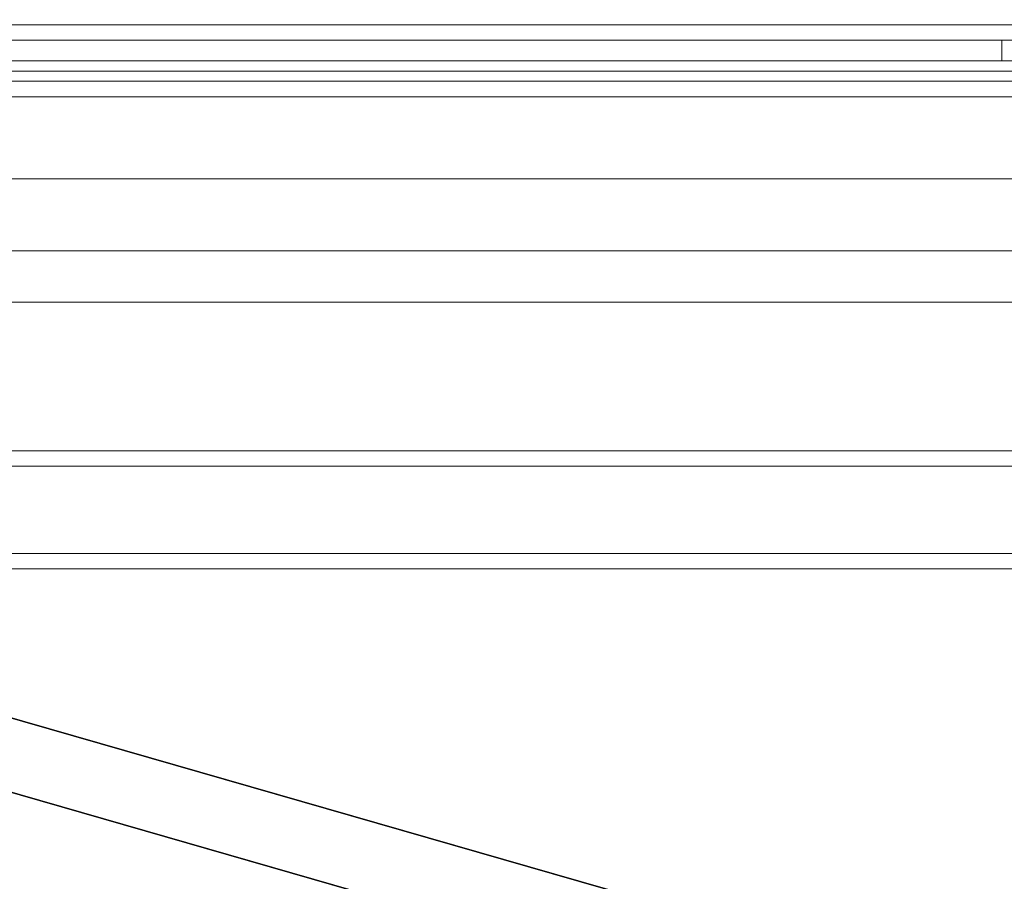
# Model space of a CAD drawing. Header units: millimetres. Extents: x -2233 to 61924, y -68080 to 6847.
# Tile 749 of 1022: x 24708 to 24900, y 1127 to 1295. Entities that reach past the tile are written whole.
import ezdxf

# ---------------------------------------------------------------- set-up
doc = ezdxf.new("R2010")
doc.units = ezdxf.units.MM
for name, color, linetype, lineweight in [('COTAS_P', 1, 'Continuous', 0), ('lateral_briquetadora', 7, 'Continuous', 0), ('lateral_C05', 7, 'Continuous', 0), ('lateral_C10', 7, 'Continuous', 0)]:
    doc.layers.add(name, color=color, linetype=linetype, lineweight=lineweight)
doc.dimstyles.new('R19_100', dxfattribs={"dimtxt": 250, "dimasz": 150, "dimexe": 150, "dimexo": 80, "dimgap": 100, "dimtad": 1, "dimtih": 1, "dimtoh": 1, "dimdsep": 46, "dimcen": 0.09, "dimadec": 0, "dimazin": 0, "dimtfac": 1, "dimtdec": 4, "dimtofl": 0, "dimtmove": 0, "dimatfit": 3, "dimfxl": 1, "dimtolj": 1, "dimtzin": 0, "dimarcsym": 0})

# ---------------------------------------------------------------- blocks, each defined once
blk = doc.blocks.new('DIM_R27_6')
at = {"layer": 'COTAS_P'}
for p, q in [((24580.07, 3250), (24980.07, 3250)), ((24980.07, 3250), (24935.07, 3100)), ((24980.07, 0), (24980.07, 3250)), ((24980.07, 3250), (25025.07, 3100)), ((24980.07, 0), (24935.07, 150)), ((24980.07, 0), (25025.07, 150)), ((24580.07, 0), (24980.07, 0))]:
    blk.add_line(p, q, dxfattribs=at)
blk.add_text('3250 P', height=250, rotation=90, dxfattribs=at).set_placement((24880.07, 1625))
blk = doc.blocks.new('DIM_R27_7')
at = {"layer": 'COTAS_P'}
for p, q in [((24250.07, 2141), (24400.07, 2186)), ((26750.07, 2141), (26600.07, 2186)), ((24250.07, 1241), (24250.07, 2141)), ((24250.07, 2141), (26750.07, 2141)), ((24250.07, 2141), (24400.07, 2096)), ((26750.07, 2141), (26600.07, 2096)), ((26750.07, 1241), (26750.07, 2141))]:
    blk.add_line(p, q, dxfattribs=at)
blk.add_text('2500 P', height=250, dxfattribs=at).set_placement((25500.07, 2241))

msp = doc.modelspace()

# ---------------------------------------------------------------- linework, layer by layer
at = {"layer": 'lateral_briquetadora'}
for p, q in [((24570.067, 1285), (25130.067, 1285)), ((23750.067, 1264), (25950.067, 1264)), ((24980.067, 1264), (24000.067, 1264)), ((24150.067, 1264), (25950.067, 1264)), ((23750.067, 1250), (25950.067, 1250)), ((23900.067, 1250), (25800.067, 1250)), ((24150.067, 1250), (25800.067, 1250)), ((23750.067, 1240), (25950.067, 1240)), ((23900.067, 1240), (25800.067, 1240))]:
    msp.add_line(p, q, dxfattribs=at)
at = {"layer": 'lateral_C05'}
for p, q in [((24250.067, 1294), (26750.067, 1294)), ((24310.067, 1294), (26690.067, 1294)), ((24866.571, 1294), (24866.581, 1294)), ((24866.581, 1294), (24866.598, 1294)), ((24866.598, 1294), (24866.622, 1294)), ((24866.622, 1294), (24866.653, 1294)), ((24866.653, 1294), (24866.69, 1294)), ((24866.69, 1294), (24866.733, 1294)), ((24866.733, 1294), (24866.783, 1294)), ((24866.783, 1294), (24866.84, 1294)), ((24866.84, 1294), (24866.902, 1294)), ((24866.902, 1294), (24866.971, 1294)), ((24866.971, 1294), (24867.045, 1294)), ((24867.045, 1294), (24867.125, 1294)), ((24867.125, 1294), (24867.211, 1294)), ((24867.211, 1294), (24867.302, 1294)), ((24867.302, 1294), (24867.397, 1294)), ((24867.397, 1294), (24867.498, 1294)), ((24867.498, 1294), (24867.603, 1294)), ((24867.603, 1294), (24867.712, 1294)), ((24867.712, 1294), (24867.825, 1294)), ((24867.825, 1294), (24867.942, 1294)), ((24867.942, 1294), (24868.063, 1294)), ((24868.063, 1294), (24868.186, 1294)), ((24868.186, 1294), (24868.313, 1294)), ((24868.313, 1294), (24868.442, 1294)), ((24868.442, 1294), (24868.573, 1294)), ((24868.573, 1294), (24868.706, 1294)), ((24868.706, 1294), (24868.84, 1294)), ((24868.84, 1294), (24868.976, 1294)), ((24868.976, 1294), (24869.112, 1294)), ((24869.112, 1294), (24869.249, 1294)), ((24869.249, 1294), (24869.386, 1294)), ((24869.386, 1294), (24869.523, 1294)), ((24869.523, 1294), (24869.659, 1294)), ((24869.659, 1294), (24869.795, 1294)), ((24869.795, 1294), (24869.929, 1294)), ((24869.929, 1294), (24870.062, 1294)), ((24870.062, 1294), (24870.193, 1294)), ((24870.193, 1294), (24870.322, 1294)), ((24870.322, 1294), (24870.449, 1294)), ((24870.449, 1294), (24870.572, 1294)), ((24870.572, 1294), (24870.692, 1294)), ((24870.692, 1294), (24870.809, 1294)), ((24870.809, 1294), (24870.923, 1294)), ((24870.923, 1294), (24871.032, 1294)), ((24871.032, 1294), (24871.137, 1294)), ((24871.137, 1294), (24871.238, 1294)), ((24871.238, 1294), (24871.333, 1294)), ((24871.333, 1294), (24871.424, 1294)), ((24871.424, 1294), (24871.51, 1294)), ((24871.51, 1294), (24871.59, 1294)), ((24871.59, 1294), (24871.664, 1294)), ((24871.664, 1294), (24871.733, 1294)), ((24871.733, 1294), (24871.795, 1294)), ((24871.795, 1294), (24871.852, 1294)), ((24871.852, 1294), (24871.902, 1294)), ((24871.902, 1294), (24871.945, 1294)), ((24871.945, 1294), (24871.982, 1294)), ((24871.982, 1294), (24872.013, 1294)), ((24872.013, 1294), (24872.037, 1294)), ((24872.037, 1294), (24872.054, 1294)), ((24872.054, 1294), (24872.064, 1294)), ((24250.067, 1291), (26750.067, 1291)), ((24300.067, 1291), (24899.317, 1291)), ((24310.067, 1291), (26690.067, 1291)), ((24862.326, 1291), (24862.341, 1291)), ((24862.341, 1291), (24862.363, 1291)), ((24862.363, 1291), (24862.393, 1291)), ((24862.393, 1291), (24862.43, 1291)), ((24862.43, 1291), (24862.474, 1291)), ((24862.474, 1291), (24862.525, 1291)), ((24862.525, 1291), (24862.583, 1291)), ((24862.583, 1291), (24862.648, 1291)), ((24862.648, 1291), (24862.719, 1291)), ((24862.719, 1291), (24862.797, 1291)), ((24862.797, 1291), (24862.882, 1291)), ((24862.882, 1291), (24862.972, 1291)), ((24862.972, 1291), (24863.068, 1291)), ((24863.068, 1291), (24863.17, 1291)), ((24863.17, 1291), (24863.277, 1291)), ((24863.277, 1291), (24863.389, 1291)), ((24863.389, 1291), (24863.506, 1291)), ((24863.506, 1291), (24863.628, 1291)), ((24863.628, 1291), (24863.753, 1291)), ((24863.753, 1291), (24863.883, 1291)), ((24863.883, 1291), (24864.016, 1291)), ((24864.016, 1291), (24864.152, 1291)), ((24864.152, 1291), (24864.291, 1291)), ((24864.198, 1291), (24864.211, 1291)), ((24864.221, 1291), (24864.204, 1291)), ((24864.211, 1291), (24864.231, 1291)), ((24864.245, 1291), (24864.221, 1291)), ((24864.231, 1291), (24864.259, 1291)), ((24864.277, 1291), (24864.245, 1291)), ((24864.259, 1291), (24864.294, 1291)), ((24864.316, 1291), (24864.277, 1291)), ((24864.291, 1291), (24864.433, 1291)), ((24864.294, 1291), (24864.336, 1291)), ((24864.362, 1291), (24864.316, 1291)), ((24864.336, 1291), (24864.385, 1291)), ((24864.415, 1291), (24864.362, 1291)), ((24864.385, 1291), (24864.442, 1291)), ((24864.475, 1291), (24864.415, 1291)), ((24864.433, 1291), (24864.577, 1291)), ((24864.442, 1291), (24864.505, 1291)), ((24864.542, 1291), (24864.475, 1291)), ((24864.505, 1291), (24864.575, 1291)), ((24864.615, 1291), (24864.542, 1291)), ((24864.651, 1291), (24864.575, 1291)), ((24864.577, 1291), (24864.723, 1291)), ((24864.695, 1291), (24864.615, 1291)), ((24868.901, 1291), (24864.651, 1291)), ((24864.78, 1291), (24864.695, 1291)), ((24864.723, 1291), (24864.87, 1291)), ((24864.872, 1291), (24864.78, 1291)), ((24864.87, 1291), (24865.019, 1291)), ((24864.97, 1291), (24864.872, 1291)), ((24865.073, 1291), (24864.97, 1291)), ((24865.019, 1291), (24865.168, 1291)), ((24865.182, 1291), (24865.073, 1291)), ((24865.317, 1291), (24865.168, 1291)), ((24865.295, 1291), (24865.182, 1291)), ((24865.413, 1291), (24865.295, 1291)), ((24873.317, 1291), (24865.317, 1291)), ((24865.536, 1291), (24865.413, 1291)), ((24865.663, 1291), (24865.536, 1291)), ((24865.793, 1291), (24865.663, 1291)), ((24865.927, 1291), (24865.793, 1291)), ((24866.064, 1291), (24865.927, 1291)), ((24866.204, 1291), (24866.064, 1291)), ((24866.347, 1291), (24866.204, 1291)), ((24866.491, 1291), (24866.347, 1291)), ((24866.638, 1291), (24866.491, 1291)), ((24866.571, 1291), (24866.581, 1291)), ((24866.581, 1291), (24866.598, 1291)), ((24866.598, 1291), (24866.622, 1291)), ((24866.622, 1291), (24866.653, 1291)), ((24866.785, 1291), (24866.638, 1291)), ((24866.653, 1291), (24866.69, 1291)), ((24866.69, 1291), (24866.733, 1291)), ((24866.733, 1291), (24866.783, 1291)), ((24866.783, 1291), (24866.84, 1291)), ((24866.934, 1291), (24866.785, 1291)), ((24866.84, 1291), (24866.902, 1291)), ((24866.902, 1291), (24866.971, 1291)), ((24867.083, 1291), (24866.934, 1291)), ((24866.971, 1291), (24867.045, 1291)), ((24867.045, 1291), (24867.125, 1291)), ((24867.233, 1291), (24867.083, 1291)), ((24867.125, 1291), (24867.211, 1291)), ((24867.211, 1291), (24867.302, 1291)), ((24867.382, 1291), (24867.233, 1291)), ((24867.302, 1291), (24867.397, 1291)), ((24867.531, 1291), (24867.382, 1291)), ((24867.397, 1291), (24867.498, 1291)), ((24867.498, 1291), (24867.603, 1291)), ((24867.679, 1291), (24867.531, 1291)), ((24867.603, 1291), (24867.712, 1291)), ((24867.826, 1291), (24867.679, 1291)), ((24867.712, 1291), (24867.825, 1291)), ((24867.825, 1291), (24867.942, 1291)), ((24867.972, 1291), (24867.826, 1291)), ((24867.942, 1291), (24868.063, 1291)), ((24868.115, 1291), (24867.972, 1291)), ((24868.063, 1291), (24868.186, 1291)), ((24868.256, 1291), (24868.115, 1291)), ((24868.186, 1291), (24868.313, 1291)), ((24868.395, 1291), (24868.256, 1291)), ((24868.313, 1291), (24868.442, 1291)), ((24868.53, 1291), (24868.395, 1291)), ((24868.442, 1291), (24868.573, 1291)), ((24868.662, 1291), (24868.53, 1291)), ((24868.573, 1291), (24868.706, 1291)), ((24868.791, 1291), (24868.662, 1291)), ((24868.706, 1291), (24868.84, 1291)), ((24868.916, 1291), (24868.791, 1291)), ((24868.84, 1291), (24868.976, 1291)), ((24868.901, 1291), (24868.983, 1291)), ((24869.036, 1291), (24868.916, 1291)), ((24868.976, 1291), (24869.112, 1291)), ((24868.983, 1291), (24869.071, 1291)), ((24869.152, 1291), (24869.036, 1291)), ((24869.071, 1291), (24869.165, 1291)), ((24869.112, 1291), (24869.249, 1291)), ((24869.262, 1291), (24869.152, 1291)), ((24869.165, 1291), (24869.265, 1291)), ((24869.249, 1291), (24869.386, 1291)), ((24869.368, 1291), (24869.262, 1291)), ((24869.265, 1291), (24869.37, 1291)), ((24869.468, 1291), (24869.368, 1291)), ((24869.37, 1291), (24869.48, 1291)), ((24869.386, 1291), (24869.523, 1291)), ((24869.563, 1291), (24869.468, 1291)), ((24869.48, 1291), (24869.595, 1291)), ((24869.523, 1291), (24869.659, 1291)), ((24869.652, 1291), (24869.563, 1291)), ((24869.595, 1291), (24869.715, 1291)), ((24869.734, 1291), (24869.652, 1291)), ((24869.659, 1291), (24869.795, 1291)), ((24869.715, 1291), (24869.839, 1291)), ((24869.734, 1291), (24873.984, 1291)), ((24869.795, 1291), (24869.929, 1291)), ((24869.839, 1291), (24869.967, 1291)), ((24869.929, 1291), (24870.062, 1291)), ((24869.967, 1291), (24870.098, 1291)), ((24870.062, 1291), (24870.193, 1291)), ((24870.098, 1291), (24870.233, 1291)), ((24870.193, 1291), (24870.322, 1291)), ((24870.233, 1291), (24870.371, 1291)), ((24870.322, 1291), (24870.449, 1291)), ((24870.371, 1291), (24870.511, 1291)), ((24870.449, 1291), (24870.572, 1291)), ((24870.511, 1291), (24870.654, 1291)), ((24870.572, 1291), (24870.692, 1291)), ((24870.654, 1291), (24870.798, 1291)), ((24870.692, 1291), (24870.809, 1291)), ((24870.798, 1291), (24870.944, 1291)), ((24870.809, 1291), (24870.923, 1291)), ((24870.923, 1291), (24871.032, 1291)), ((24870.944, 1291), (24871.092, 1291)), ((24871.032, 1291), (24871.137, 1291)), ((24871.092, 1291), (24871.24, 1291)), ((24871.137, 1291), (24871.238, 1291)), ((24871.238, 1291), (24871.333, 1291)), ((24871.24, 1291), (24871.389, 1291)), ((24871.333, 1291), (24871.424, 1291)), ((24871.389, 1291), (24871.538, 1291)), ((24871.424, 1291), (24871.51, 1291)), ((24871.51, 1291), (24871.59, 1291)), ((24871.538, 1291), (24871.687, 1291)), ((24871.59, 1291), (24871.664, 1291)), ((24871.664, 1291), (24871.733, 1291)), ((24871.687, 1291), (24871.835, 1291)), ((24871.733, 1291), (24871.795, 1291)), ((24871.795, 1291), (24871.852, 1291)), ((24871.835, 1291), (24871.982, 1291)), ((24871.852, 1291), (24871.902, 1291)), ((24871.902, 1291), (24871.945, 1291)), ((24871.945, 1291), (24871.982, 1291)), ((24871.982, 1291), (24872.128, 1291)), ((24871.982, 1291), (24872.013, 1291)), ((24872.013, 1291), (24872.037, 1291)), ((24872.037, 1291), (24872.054, 1291)), ((24872.054, 1291), (24872.064, 1291)), ((24872.128, 1291), (24872.272, 1291)), ((24872.272, 1291), (24872.414, 1291)), ((24872.414, 1291), (24872.553, 1291)), ((24872.553, 1291), (24872.69, 1291)), ((24872.69, 1291), (24872.824, 1291)), ((24872.824, 1291), (24872.955, 1291)), ((24872.955, 1291), (24873.081, 1291)), ((24873.081, 1291), (24873.204, 1291)), ((24873.204, 1291), (24873.322, 1291)), ((24873.317, 1291), (24873.465, 1291)), ((24873.322, 1291), (24873.436, 1291)), ((24873.436, 1291), (24873.545, 1291)), ((24873.465, 1291), (24873.612, 1291)), ((24873.545, 1291), (24873.648, 1291)), ((24873.612, 1291), (24873.758, 1291)), ((24873.648, 1291), (24873.747, 1291)), ((24873.747, 1291), (24873.839, 1291)), ((24873.758, 1291), (24873.903, 1291)), ((24873.839, 1291), (24873.926, 1291)), ((24873.903, 1291), (24874.046, 1291)), ((24873.926, 1291), (24874.006, 1291)), ((24873.984, 1291), (24874.056, 1291)), ((24874.006, 1291), (24874.08, 1291)), ((24874.046, 1291), (24874.188, 1291)), ((24874.122, 1291), (24874.056, 1291)), ((24874.08, 1291), (24874.148, 1291)), ((24874.182, 1291), (24874.122, 1291)), ((24874.148, 1291), (24874.209, 1291)), ((24874.236, 1291), (24874.182, 1291)), ((24874.188, 1291), (24874.328, 1291)), ((24874.209, 1291), (24874.263, 1291)), ((24874.284, 1291), (24874.236, 1291)), ((24874.263, 1291), (24874.31, 1291)), ((24874.326, 1291), (24874.284, 1291)), ((24874.31, 1291), (24874.35, 1291)), ((24874.361, 1291), (24874.326, 1291)), ((24874.328, 1291), (24874.466, 1291)), ((24874.35, 1291), (24874.383, 1291)), ((24874.39, 1291), (24874.361, 1291)), ((24874.383, 1291), (24874.409, 1291)), ((24874.413, 1291), (24874.39, 1291)), ((24874.429, 1291), (24874.413, 1291)), ((24874.428, 1291), (24874.439, 1291)), ((24874.466, 1291), (24874.6, 1291)), ((24874.6, 1291), (24874.732, 1291)), ((24874.732, 1291), (24874.86, 1291)), ((24874.86, 1291), (24874.984, 1291)), ((24874.984, 1291), (24875.105, 1291)), ((24875.105, 1291), (24875.221, 1291)), ((24875.332, 1291), (24875.221, 1291)), ((24875.439, 1291), (24875.332, 1291)), ((24875.54, 1291), (24875.439, 1291)), ((24875.637, 1291), (24875.54, 1291)), ((24875.727, 1291), (24875.637, 1291)), ((24875.812, 1291), (24875.727, 1291)), ((24875.891, 1291), (24875.812, 1291)), ((24875.963, 1291), (24875.891, 1291)), ((24876.029, 1291), (24875.963, 1291)), ((24876.089, 1291), (24876.029, 1291)), ((24876.142, 1291), (24876.089, 1291)), ((24876.188, 1291), (24876.142, 1291)), ((24876.228, 1291), (24876.188, 1291)), ((24876.26, 1291), (24876.228, 1291)), ((24876.285, 1291), (24876.26, 1291)), ((24876.303, 1291), (24876.285, 1291)), ((24876.314, 1291), (24876.303, 1291)), ((24899.317, 1287), (24899.317, 1291)), ((24300.067, 1287), (26700.067, 1287)), ((24300.067, 1287), (24899.317, 1287)), ((24862.326, 1287), (24862.341, 1287)), ((24862.341, 1287), (24862.363, 1287)), ((24862.363, 1287), (24862.393, 1287)), ((24862.393, 1287), (24862.43, 1287)), ((24862.43, 1287), (24862.474, 1287)), ((24862.474, 1287), (24862.525, 1287)), ((24862.525, 1287), (24862.583, 1287)), ((24862.583, 1287), (24862.648, 1287)), ((24862.648, 1287), (24862.719, 1287)), ((24862.719, 1287), (24862.797, 1287)), ((24862.797, 1287), (24862.882, 1287)), ((24862.882, 1287), (24862.972, 1287)), ((24862.972, 1287), (24863.068, 1287)), ((24863.068, 1287), (24863.17, 1287)), ((24863.17, 1287), (24863.277, 1287)), ((24863.277, 1287), (24863.389, 1287)), ((24863.389, 1287), (24863.506, 1287)), ((24863.506, 1287), (24863.628, 1287)), ((24863.628, 1287), (24863.753, 1287)), ((24863.753, 1287), (24863.883, 1287)), ((24863.883, 1287), (24864.016, 1287)), ((24864.016, 1287), (24864.152, 1287)), ((24864.152, 1287), (24864.291, 1287)), ((24864.198, 1287), (24864.211, 1287)), ((24864.221, 1287), (24864.204, 1287)), ((24864.211, 1287), (24864.231, 1287)), ((24864.245, 1287), (24864.221, 1287)), ((24864.231, 1287), (24864.259, 1287)), ((24864.277, 1287), (24864.245, 1287)), ((24864.259, 1287), (24864.294, 1287)), ((24864.316, 1287), (24864.277, 1287)), ((24864.291, 1287), (24864.433, 1287)), ((24864.294, 1287), (24864.336, 1287)), ((24864.362, 1287), (24864.316, 1287)), ((24864.336, 1287), (24864.385, 1287)), ((24864.415, 1287), (24864.362, 1287)), ((24864.385, 1287), (24864.442, 1287)), ((24864.475, 1287), (24864.415, 1287)), ((24864.433, 1287), (24864.577, 1287)), ((24864.442, 1287), (24864.505, 1287)), ((24864.542, 1287), (24864.475, 1287)), ((24864.505, 1287), (24864.575, 1287)), ((24864.615, 1287), (24864.542, 1287)), ((24864.651, 1287), (24864.575, 1287)), ((24864.577, 1287), (24864.723, 1287)), ((24864.695, 1287), (24864.615, 1287)), ((24868.901, 1287), (24864.651, 1287)), ((24864.78, 1287), (24864.695, 1287)), ((24864.723, 1287), (24864.87, 1287)), ((24864.872, 1287), (24864.78, 1287)), ((24864.87, 1287), (24865.019, 1287)), ((24864.97, 1287), (24864.872, 1287)), ((24865.073, 1287), (24864.97, 1287)), ((24865.019, 1287), (24865.168, 1287)), ((24865.182, 1287), (24865.073, 1287)), ((24865.317, 1287), (24865.168, 1287)), ((24865.295, 1287), (24865.182, 1287)), ((24865.413, 1287), (24865.295, 1287)), ((24873.317, 1287), (24865.317, 1287)), ((24865.536, 1287), (24865.413, 1287)), ((24865.663, 1287), (24865.536, 1287)), ((24865.793, 1287), (24865.663, 1287)), ((24865.927, 1287), (24865.793, 1287)), ((24866.064, 1287), (24865.927, 1287)), ((24866.204, 1287), (24866.064, 1287)), ((24866.347, 1287), (24866.204, 1287)), ((24866.491, 1287), (24866.347, 1287)), ((24866.638, 1287), (24866.491, 1287)), ((24866.571, 1287), (24866.581, 1287)), ((24866.581, 1287), (24866.598, 1287)), ((24866.598, 1287), (24866.622, 1287)), ((24866.622, 1287), (24866.653, 1287)), ((24866.785, 1287), (24866.638, 1287)), ((24866.653, 1287), (24866.69, 1287)), ((24866.69, 1287), (24866.733, 1287)), ((24866.733, 1287), (24866.783, 1287)), ((24866.783, 1287), (24866.84, 1287)), ((24866.934, 1287), (24866.785, 1287)), ((24866.84, 1287), (24866.902, 1287)), ((24866.902, 1287), (24866.971, 1287)), ((24867.083, 1287), (24866.934, 1287)), ((24866.971, 1287), (24867.045, 1287)), ((24867.045, 1287), (24867.125, 1287)), ((24867.233, 1287), (24867.083, 1287)), ((24867.125, 1287), (24867.211, 1287)), ((24867.211, 1287), (24867.302, 1287)), ((24867.382, 1287), (24867.233, 1287)), ((24867.302, 1287), (24867.397, 1287)), ((24867.531, 1287), (24867.382, 1287)), ((24867.397, 1287), (24867.498, 1287)), ((24867.498, 1287), (24867.603, 1287)), ((24867.679, 1287), (24867.531, 1287)), ((24867.603, 1287), (24867.712, 1287)), ((24867.826, 1287), (24867.679, 1287)), ((24867.712, 1287), (24867.825, 1287)), ((24867.825, 1287), (24867.942, 1287)), ((24867.972, 1287), (24867.826, 1287)), ((24867.942, 1287), (24868.063, 1287)), ((24868.115, 1287), (24867.972, 1287)), ((24868.063, 1287), (24868.186, 1287)), ((24868.256, 1287), (24868.115, 1287)), ((24868.186, 1287), (24868.313, 1287)), ((24868.395, 1287), (24868.256, 1287)), ((24868.313, 1287), (24868.442, 1287)), ((24868.53, 1287), (24868.395, 1287)), ((24868.442, 1287), (24868.573, 1287)), ((24868.662, 1287), (24868.53, 1287)), ((24868.573, 1287), (24868.706, 1287)), ((24868.791, 1287), (24868.662, 1287)), ((24868.706, 1287), (24868.84, 1287)), ((24868.916, 1287), (24868.791, 1287)), ((24868.84, 1287), (24868.976, 1287)), ((24868.901, 1287), (24868.983, 1287)), ((24869.036, 1287), (24868.916, 1287)), ((24868.976, 1287), (24869.112, 1287)), ((24868.983, 1287), (24869.071, 1287)), ((24869.152, 1287), (24869.036, 1287)), ((24869.071, 1287), (24869.165, 1287)), ((24869.112, 1287), (24869.249, 1287)), ((24869.262, 1287), (24869.152, 1287)), ((24869.165, 1287), (24869.265, 1287)), ((24869.386, 1287), (24869.249, 1287)), ((24869.368, 1287), (24869.262, 1287)), ((24869.265, 1287), (24869.37, 1287)), ((24869.468, 1287), (24869.368, 1287)), ((24869.37, 1287), (24869.48, 1287)), ((24869.386, 1287), (24869.523, 1287)), ((24869.563, 1287), (24869.468, 1287)), ((24869.48, 1287), (24869.595, 1287)), ((24869.523, 1287), (24869.659, 1287)), ((24869.652, 1287), (24869.563, 1287)), ((24869.595, 1287), (24869.715, 1287)), ((24869.734, 1287), (24869.652, 1287)), ((24869.659, 1287), (24869.795, 1287)), ((24869.715, 1287), (24869.839, 1287)), ((24869.734, 1287), (24873.984, 1287)), ((24869.795, 1287), (24869.929, 1287)), ((24869.839, 1287), (24869.967, 1287)), ((24869.929, 1287), (24870.062, 1287)), ((24869.967, 1287), (24870.098, 1287)), ((24870.062, 1287), (24870.193, 1287)), ((24870.098, 1287), (24870.233, 1287)), ((24870.193, 1287), (24870.322, 1287)), ((24870.233, 1287), (24870.371, 1287)), ((24870.322, 1287), (24870.449, 1287)), ((24870.371, 1287), (24870.511, 1287)), ((24870.449, 1287), (24870.572, 1287)), ((24870.511, 1287), (24870.654, 1287)), ((24870.572, 1287), (24870.692, 1287)), ((24870.654, 1287), (24870.798, 1287)), ((24870.692, 1287), (24870.809, 1287)), ((24870.798, 1287), (24870.944, 1287)), ((24870.809, 1287), (24870.923, 1287)), ((24870.923, 1287), (24871.032, 1287)), ((24870.944, 1287), (24871.092, 1287)), ((24871.032, 1287), (24871.137, 1287)), ((24871.092, 1287), (24871.24, 1287)), ((24871.137, 1287), (24871.238, 1287)), ((24871.238, 1287), (24871.333, 1287)), ((24871.24, 1287), (24871.389, 1287)), ((24871.333, 1287), (24871.424, 1287)), ((24871.389, 1287), (24871.538, 1287)), ((24871.424, 1287), (24871.51, 1287)), ((24871.51, 1287), (24871.59, 1287)), ((24871.538, 1287), (24871.687, 1287)), ((24871.59, 1287), (24871.664, 1287)), ((24871.664, 1287), (24871.733, 1287)), ((24871.687, 1287), (24871.835, 1287)), ((24871.733, 1287), (24871.795, 1287)), ((24871.795, 1287), (24871.852, 1287)), ((24871.835, 1287), (24871.982, 1287)), ((24871.852, 1287), (24871.902, 1287)), ((24871.902, 1287), (24871.945, 1287)), ((24871.945, 1287), (24871.982, 1287)), ((24871.982, 1287), (24872.013, 1287)), ((24871.982, 1287), (24872.128, 1287)), ((24872.013, 1287), (24872.037, 1287)), ((24872.037, 1287), (24872.054, 1287)), ((24872.054, 1287), (24872.064, 1287)), ((24872.128, 1287), (24872.272, 1287)), ((24872.272, 1287), (24872.414, 1287)), ((24872.414, 1287), (24872.553, 1287)), ((24872.553, 1287), (24872.69, 1287)), ((24872.69, 1287), (24872.824, 1287)), ((24872.824, 1287), (24872.955, 1287)), ((24872.955, 1287), (24873.081, 1287)), ((24873.081, 1287), (24873.204, 1287)), ((24873.204, 1287), (24873.322, 1287)), ((24873.317, 1287), (24873.465, 1287)), ((24873.322, 1287), (24873.436, 1287)), ((24873.436, 1287), (24873.545, 1287)), ((24873.465, 1287), (24873.612, 1287)), ((24873.545, 1287), (24873.648, 1287)), ((24873.612, 1287), (24873.758, 1287)), ((24873.648, 1287), (24873.747, 1287)), ((24873.747, 1287), (24873.839, 1287)), ((24873.758, 1287), (24873.903, 1287)), ((24873.839, 1287), (24873.926, 1287)), ((24873.903, 1287), (24874.046, 1287)), ((24873.926, 1287), (24874.006, 1287)), ((24873.984, 1287), (24874.056, 1287)), ((24874.006, 1287), (24874.08, 1287)), ((24874.046, 1287), (24874.188, 1287)), ((24874.122, 1287), (24874.056, 1287)), ((24874.08, 1287), (24874.148, 1287)), ((24874.182, 1287), (24874.122, 1287)), ((24874.148, 1287), (24874.209, 1287)), ((24874.236, 1287), (24874.182, 1287)), ((24874.188, 1287), (24874.328, 1287)), ((24874.209, 1287), (24874.263, 1287)), ((24874.284, 1287), (24874.236, 1287)), ((24874.263, 1287), (24874.31, 1287)), ((24874.326, 1287), (24874.284, 1287)), ((24874.31, 1287), (24874.35, 1287)), ((24874.361, 1287), (24874.326, 1287)), ((24874.328, 1287), (24874.466, 1287)), ((24874.35, 1287), (24874.383, 1287)), ((24874.39, 1287), (24874.361, 1287)), ((24874.383, 1287), (24874.409, 1287)), ((24874.413, 1287), (24874.39, 1287)), ((24874.429, 1287), (24874.413, 1287)), ((24874.428, 1287), (24874.439, 1287)), ((24874.466, 1287), (24874.6, 1287)), ((24874.6, 1287), (24874.732, 1287)), ((24874.732, 1287), (24874.86, 1287)), ((24874.86, 1287), (24874.984, 1287)), ((24874.984, 1287), (24875.105, 1287)), ((24875.105, 1287), (24875.221, 1287)), ((24875.332, 1287), (24875.221, 1287)), ((24875.439, 1287), (24875.332, 1287)), ((24875.54, 1287), (24875.439, 1287)), ((24875.637, 1287), (24875.54, 1287)), ((24875.727, 1287), (24875.637, 1287)), ((24875.812, 1287), (24875.727, 1287)), ((24875.891, 1287), (24875.812, 1287)), ((24875.963, 1287), (24875.891, 1287)), ((24876.029, 1287), (24875.963, 1287)), ((24876.089, 1287), (24876.029, 1287)), ((24876.142, 1287), (24876.089, 1287)), ((24876.188, 1287), (24876.142, 1287)), ((24876.228, 1287), (24876.188, 1287)), ((24876.26, 1287), (24876.228, 1287)), ((24876.285, 1287), (24876.26, 1287)), ((24876.303, 1287), (24876.285, 1287)), ((24876.314, 1287), (24876.303, 1287)), ((24300.067, 1283), (26700.067, 1283)), ((24310.067, 1283), (26690.067, 1283)), ((24866.571, 1283), (24866.581, 1283)), ((24866.581, 1283), (24866.598, 1283)), ((24866.598, 1283), (24866.622, 1283)), ((24866.622, 1283), (24866.653, 1283)), ((24866.653, 1283), (24866.69, 1283)), ((24866.69, 1283), (24866.733, 1283)), ((24866.733, 1283), (24866.783, 1283)), ((24866.783, 1283), (24866.84, 1283)), ((24866.84, 1283), (24866.902, 1283)), ((24866.902, 1283), (24866.971, 1283)), ((24866.971, 1283), (24867.045, 1283)), ((24867.045, 1283), (24867.125, 1283)), ((24867.125, 1283), (24867.211, 1283)), ((24867.211, 1283), (24867.302, 1283)), ((24867.302, 1283), (24867.397, 1283)), ((24867.397, 1283), (24867.498, 1283)), ((24867.498, 1283), (24867.603, 1283)), ((24867.603, 1283), (24867.712, 1283)), ((24867.712, 1283), (24867.825, 1283)), ((24867.825, 1283), (24867.942, 1283)), ((24867.942, 1283), (24868.063, 1283)), ((24868.063, 1283), (24868.186, 1283)), ((24868.186, 1283), (24868.313, 1283)), ((24868.313, 1283), (24868.442, 1283)), ((24868.442, 1283), (24868.573, 1283)), ((24868.573, 1283), (24868.706, 1283)), ((24868.706, 1283), (24868.84, 1283)), ((24868.84, 1283), (24868.976, 1283)), ((24868.976, 1283), (24869.112, 1283)), ((24869.112, 1283), (24869.249, 1283)), ((24869.386, 1283), (24869.249, 1283)), ((24869.386, 1283), (24869.523, 1283)), ((24869.523, 1283), (24869.659, 1283)), ((24869.659, 1283), (24869.795, 1283)), ((24869.795, 1283), (24869.929, 1283)), ((24869.929, 1283), (24870.062, 1283)), ((24870.062, 1283), (24870.193, 1283)), ((24870.193, 1283), (24870.322, 1283)), ((24870.322, 1283), (24870.449, 1283)), ((24870.449, 1283), (24870.572, 1283)), ((24870.572, 1283), (24870.692, 1283)), ((24870.692, 1283), (24870.809, 1283)), ((24870.809, 1283), (24870.923, 1283)), ((24870.923, 1283), (24871.032, 1283)), ((24871.032, 1283), (24871.137, 1283)), ((24871.137, 1283), (24871.238, 1283)), ((24871.238, 1283), (24871.333, 1283)), ((24871.333, 1283), (24871.424, 1283)), ((24871.424, 1283), (24871.51, 1283)), ((24871.51, 1283), (24871.59, 1283)), ((24871.59, 1283), (24871.664, 1283)), ((24871.664, 1283), (24871.733, 1283)), ((24871.733, 1283), (24871.795, 1283)), ((24871.795, 1283), (24871.852, 1283)), ((24871.852, 1283), (24871.902, 1283)), ((24871.902, 1283), (24871.945, 1283)), ((24871.945, 1283), (24871.982, 1283)), ((24871.982, 1283), (24872.013, 1283)), ((24872.013, 1283), (24872.037, 1283)), ((24872.037, 1283), (24872.054, 1283)), ((24872.054, 1283), (24872.064, 1283)), ((24310.067, 1280), (26690.067, 1280)), ((24310.067, 1211), (26690.067, 1211)), ((24310.067, 1208), (26690.067, 1208)), ((24250.067, 1191), (26750.067, 1191)), ((24250.067, 1188), (26750.067, 1188))]:
    msp.add_line(p, q, dxfattribs=at)
at = {"layer": 'lateral_C10'}
for p, q in [((27641.249, 301.027), (19055.13, 2768.302)), ((19055.623, 2768.302), (27641.742, 301.027)), ((27691.72, 301.027), (19105.6, 2768.302)), ((19106.094, 2768.302), (27692.213, 301.027))]:
    msp.add_line(p, q, dxfattribs=at)

# ---------------------------------------------------------------- dimensions: what is measured, and where the dimension line sits
at = {"layer": 'COTAS_P'}
for p1, p2, distance, picture, middle in [((24580.067, 0), (24580.067, 3250), -400, 'DIM_R27_6', (24980.067, 1625)), ((24250.067, 1241), (26750.067, 1241), 900, 'DIM_R27_7', (25500.067, 2141))]:
    dim = msp.add_aligned_dim(p1=p1, p2=p2, distance=distance, text='<> P', dimstyle='R19_100', dxfattribs=at)
    dim.commit()
    dim.dimension.update_dxf_attribs({"geometry": picture, "text_midpoint": middle})

doc.saveas('drawing.dxf')
